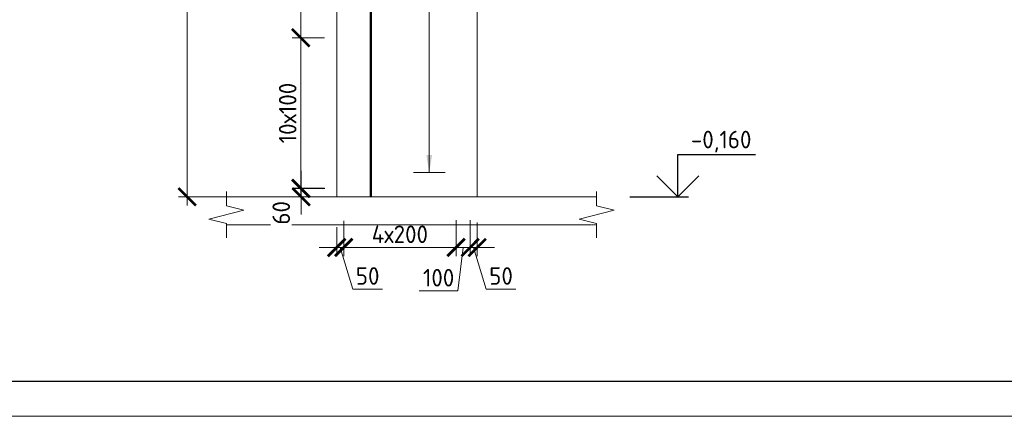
# Model space of a CAD drawing. Header units: millimetres. Extents: x 263826 to 1718326, y -423071 to 70137.
# Tile 371 of 486: x 680473 to 694498, y -140404 to -134757. Entities that reach past the tile are written whole.
import ezdxf
from ezdxf.enums import TextEntityAlignment as Align

# ---------------------------------------------------------------- set-up
doc = ezdxf.new("R2010")
doc.units = ezdxf.units.MM
doc.linetypes.add('01 Штриховая _4 мм_', pattern=[6, 3.5, -2.5])
for name, color, linetype, lineweight in [('AF_Perekritie', 90, 'Continuous', 18), ('AF_Stena', 90, 'Continuous', 18), ('KR_Fundament', 253, 'Continuous', 18), ('АрмСтер', 2, 'Continuous', 50), ('Выноски', 20, 'Continuous', 20), ('размер', 1, 'Continuous', 25), ('РАЗМЕРЫ', 1, 'Continuous', 9), ('Текст', 7, 'Continuous', 25), ('ТОНКИЕ', 7, 'Continuous', 9)]:
    doc.layers.add(name, color=color, linetype=linetype, lineweight=lineweight)
doc.layers.add('PDF7_Text', color=7, linetype='Continuous')
doc.layers.add('ТОЛСТЫЕ_ОСНОВНЫЕ', color=6, linetype='Continuous')
doc.layers.add('АрмСтер_атрибуты', color=2, linetype='Continuous', lineweight=0, plot=False)
doc.styles.add('GOST-2.304_Type-B', font='GOST_Common.ttf')
doc.styles.add('PDF Times New Roman', font='times.ttf')
doc.styles.get("Standard").update_dxf_attribs({"font": 'arial.ttf'})
doc.styles.add('Аннотативный', font='arial.ttf')
doc.styles.add('ГОСТ', font='GOST_Common.ttf')
doc.dimstyles.new('мой 25', dxfattribs={"dimscale": 100, "dimtxt": 2.5, "dimasz": 2.5, "dimexe": 1.25, "dimexo": 0.625, "dimtad": 1, "dimdec": 0, "dimlfac": 0.5, "dimtxsty": 'GOST-2.304_Type-B', "dimblk": 'ARCHTICK', "dimcen": 2.5, "dimdle": 1.25, "dimaunit": 1, "dimadec": 1, "dimazin": 2, "dimtfac": 1, "dimtdec": 0, "dimtmove": 1, "dimatfit": 3, "dimfxl": 6, "dimfxlon": 1, "dimtfill": 1, "dimlwd": -1, "dimlwe": -1, "dimarcsym": 0})

# ---------------------------------------------------------------- blocks, each defined once
blk = doc.blocks.new('штамп кж1.1')
at = {"layer": 'PDF7_Text', "insert": (410912, -84467), "char_height": 180, "width": 6881.02, "attachment_point": 7, "style": 'PDF Times New Roman'}
blk.add_mtext('\\pi1015.18152;Жилой дом со встроенными помещениями \\P\\pi311.27381;общественно-делового и коммерческого назначения на \\P\\pi667.38051;первом этаже здания и встроенно-пристроенным \\P\\pi874.76335;поликлиническим учреждением (поз. 2.2-2.3)', dxfattribs=at)
at = {"layer": 'Текст', "color": 7, "insert": (411117, -81801), "char_height": 250, "attachment_point": 1, "style": 'ГОСТ'}
blk.add_mtext_dynamic_manual_height_columns('\\pi594.35517;{\\fTimes New Roman|b0|i0|c204|p18;\\C256;Строительство жилого комплекса со  встроенными помещениями \\P\\pi1441.86779;общественного-делового, коммерческого назначения и \\P\\pi41.3631;поликлиническим учреждением по адресу: г. Чита, ул. 1-я Коллективная}', width=11543.07, gutter_width=12.5, heights=[0], dxfattribs=at)
blk = doc.blocks.new('*U46')
at = {"layer": 'ТОЛСТЫЕ_ОСНОВНЫЕ', "color": 6}
blk.add_lwpolyline([(20, 5), (415, 5), (415, 292), (20, 292)], close=True, dxfattribs=at)
at = {"layer": 'ТОНКИЕ'}
blk.add_lwpolyline([(0, 0), (420, 0), (420, 297), (0, 297)], close=True, dxfattribs=at)
blk = doc.blocks.new('*U394')
at = {"layer": 'РАЗМЕРЫ', "ltscale": 15}
blk.add_line((0, -2600), (0, 1200), dxfattribs=at)
at = {"layer": 'РАЗМЕРЫ'}
blk.add_line((112.5, -2600), (-112.5, -2600), dxfattribs=at)
blk.add_solid([(0, -2600), (20.9, -2474.8), (-20.9, -2474.8)], dxfattribs=at)
at = {"layer": 'АрмСтер_атрибуты', "style": 'Аннотативный', "flags": 8}
blk.add_attdef('ПОЗ', (110, 29.6), '', height=75, dxfattribs=at)
at = {"layer": 'АрмСтер_атрибуты', "flags": 9}
for tag, p in [('МАССА', (-1033.5, -10.5)), ('ОБОЗНАЧЕНИЕ', (-1033.5, -124.4))]:
    blk.add_attdef(tag, p, '', height=75, dxfattribs=at)
at = {"layer": 'АрмСтер_атрибуты', "style": 'Аннотативный', "flags": 8}
blk.add_attdef('НАИМЕНОВАНИЕ', text='', height=75, dxfattribs=at).set_placement((0, -29.3), align=Align.TOP_CENTER)
at = {"layer": 'АрмСтер_атрибуты', "color": 215, "style": 'Аннотативный'}
for tag, p, flags in [('ШАГ', (190.9, -194.2), 10), ('КОЛ', (138, -285.1), 8), ('ШИРИНА', (172.9, -367.8), 8)]:
    blk.add_attdef(tag, p, '', height=50, dxfattribs=dict(at, flags=flags))
blk = doc.blocks.new('*U2373')
at = {"color": 0, "linetype": 'ByBlock', "lineweight": -2, "ltscale": 100}
blk.add_line((-3040, 0), (2550, 0), dxfattribs=at)
at = {"layer": 'АрмСтер_атрибуты', "style": 'Аннотативный', "flags": 8}
blk.add_attdef('ПОЗ', (110, 29.6), '', height=75, dxfattribs=at)
at = {"layer": 'АрмСтер_атрибуты', "flags": 9}
for tag, p in [('МАССА', (-2096, -10.5)), ('ОБОЗНАЧЕНИЕ', (-2096, -124.4))]:
    blk.add_attdef(tag, p, '', height=75, dxfattribs=at)
at = {"layer": 'АрмСтер_атрибуты', "style": 'Аннотативный', "flags": 8}
blk.add_attdef('НАИМЕНОВАНИЕ', text='', height=75, dxfattribs=at).set_placement((0, -29.3), align=Align.TOP_CENTER)
at = {"layer": 'АрмСтер_атрибуты', "color": 215, "style": 'Аннотативный'}
for tag, p, flags in [('ШАГ', (190.9, -194.2), 10), ('КОЛ', (138, -285.1), 8), ('ШИРИНА', (172.9, -367.8), 8)]:
    blk.add_attdef(tag, p, '', height=50, dxfattribs=dict(at, flags=flags))
blk = doc.blocks.new('_ArchTick')
at = {"color": 0, "linetype": 'ByBlock', "const_width": 0.15}
blk.add_lwpolyline([(-0.5, -0.5), (0.5, 0.5)], dxfattribs=at)
blk = doc.blocks.new('*D397')
at = {"layer": 'DEFPOINTS', "color": 0, "transparency": 16777216}
for p in [(685088, -137557), (684988, -137647), (684988, -138000)]:
    blk.add_point(p, dxfattribs=at)
at = {"layer": 'РАЗМЕРЫ', "color": 0, "linetype": 'Continuous', "transparency": 16777216}
for p, q in [((684988, -137709), (684988, -138125)), ((685088, -137620), (685088, -138125)), ((684988, -138000), (684738, -138000)), ((685088, -138000), (684988, -138000)), ((685088, -138000), (684988, -138000)), ((685038, -138000), (685216, -138594)), ((685088, -138000), (685338, -138000)), ((685216, -138594), (685641, -138594))]:
    blk.add_line(p, q, dxfattribs=at)
at = {"layer": 'РАЗМЕРЫ', "color": 0, "transparency": 16777216, "xscale": 250, "yscale": 250, "zscale": 250}
blk.add_blockref('_ArchTick', (684988, -138000), dxfattribs=at)
at = {"layer": 'РАЗМЕРЫ', "color": 0, "transparency": 16777216, "xscale": 250, "yscale": 250, "zscale": 250, "rotation": 180}
blk.add_blockref('_ArchTick', (685088, -138000), dxfattribs=at)
at = {"layer": 'РАЗМЕРЫ', "color": 0, "lineweight": 0, "transparency": 16777216, "insert": (685429, -138406), "char_height": 250, "attachment_point": 5, "style": 'GOST-2.304_Type-B', "bg_fill": 3, "box_fill_scale": 1.1, "bg_fill_color": 256, "bg_fill_true_color": 13158600, "bg_fill_transparency": 0}
blk.add_mtext('50', dxfattribs=at)
blk = doc.blocks.new('*D398')
at = {"layer": 'DEFPOINTS', "color": 0, "lineweight": 0, "transparency": 16777216}
for p in [(685088, -137557), (686688, -137547), (686688, -138000)]:
    blk.add_point(p, dxfattribs=at)
at = {"layer": 'РАЗМЕРЫ', "color": 0, "linetype": 'Continuous', "transparency": 16777216}
for p, q in [((685088, -137620), (685088, -138125)), ((686688, -137610), (686688, -138125)), ((684963, -138000), (686813, -138000))]:
    blk.add_line(p, q, dxfattribs=at)
at = {"layer": 'РАЗМЕРЫ', "color": 0, "transparency": 16777216, "xscale": 250, "yscale": 250, "zscale": 250, "rotation": 180}
blk.add_blockref('_ArchTick', (685088, -138000), dxfattribs=at)
at = {"layer": 'РАЗМЕРЫ', "color": 0, "transparency": 16777216, "xscale": 250, "yscale": 250, "zscale": 250}
blk.add_blockref('_ArchTick', (686688, -138000), dxfattribs=at)
at = {"layer": 'РАЗМЕРЫ', "color": 0, "lineweight": 0, "transparency": 16777216, "insert": (685888, -137812), "char_height": 250, "attachment_point": 5, "style": 'GOST-2.304_Type-B', "bg_fill": 3, "box_fill_scale": 1.1, "bg_fill_color": 256, "bg_fill_true_color": 13158600, "bg_fill_transparency": 0}
blk.add_mtext('4х200', dxfattribs=at)
blk = doc.blocks.new('*D399')
at = {"layer": 'DEFPOINTS', "color": 0, "transparency": 16777216}
for p in [(686688, -137547), (686888, -137547), (686888, -138000)]:
    blk.add_point(p, dxfattribs=at)
at = {"layer": 'РАЗМЕРЫ', "color": 0, "linetype": 'Continuous', "transparency": 16777216}
for p, q in [((686688, -137610), (686688, -138125)), ((686888, -137610), (686888, -138125)), ((686563, -138000), (687013, -138000)), ((686788, -138000), (686715, -138619)), ((686715, -138619), (686165, -138619))]:
    blk.add_line(p, q, dxfattribs=at)
at = {"layer": 'РАЗМЕРЫ', "color": 0, "transparency": 16777216, "xscale": 250, "yscale": 250, "zscale": 250, "rotation": 180}
blk.add_blockref('_ArchTick', (686688, -138000), dxfattribs=at)
at = {"layer": 'РАЗМЕРЫ', "color": 0, "transparency": 16777216, "xscale": 250, "yscale": 250, "zscale": 250}
blk.add_blockref('_ArchTick', (686888, -138000), dxfattribs=at)
at = {"layer": 'РАЗМЕРЫ', "color": 0, "lineweight": 0, "transparency": 16777216, "insert": (686440, -138431), "char_height": 250, "attachment_point": 5, "style": 'GOST-2.304_Type-B', "bg_fill": 3, "box_fill_scale": 1.1, "bg_fill_color": 256, "bg_fill_true_color": 13158600, "bg_fill_transparency": 0}
blk.add_mtext('100', dxfattribs=at)
blk = doc.blocks.new('*D400')
at = {"layer": 'DEFPOINTS', "color": 0, "transparency": 16777216}
for p in [(686888, -137547), (686988, -137582), (686988, -138000)]:
    blk.add_point(p, dxfattribs=at)
at = {"layer": 'РАЗМЕРЫ', "color": 0, "linetype": 'Continuous', "transparency": 16777216}
for p, q in [((686888, -137610), (686888, -138125)), ((686988, -137644), (686988, -138125)), ((686888, -138000), (686638, -138000)), ((686888, -138000), (686988, -138000)), ((686888, -138000), (686988, -138000)), ((686938, -138000), (687116, -138594)), ((686988, -138000), (687238, -138000)), ((687116, -138594), (687541, -138594))]:
    blk.add_line(p, q, dxfattribs=at)
at = {"layer": 'РАЗМЕРЫ', "color": 0, "transparency": 16777216, "xscale": 250, "yscale": 250, "zscale": 250}
blk.add_blockref('_ArchTick', (686888, -138000), dxfattribs=at)
at = {"layer": 'РАЗМЕРЫ', "color": 0, "transparency": 16777216, "xscale": 250, "yscale": 250, "zscale": 250, "rotation": 180}
blk.add_blockref('_ArchTick', (686988, -138000), dxfattribs=at)
at = {"layer": 'РАЗМЕРЫ', "color": 0, "lineweight": 0, "transparency": 16777216, "insert": (687329, -138406), "char_height": 250, "attachment_point": 5, "style": 'GOST-2.304_Type-B', "bg_fill": 3, "box_fill_scale": 1.1, "bg_fill_color": 256, "bg_fill_true_color": 13158600, "bg_fill_transparency": 0}
blk.add_mtext('50', dxfattribs=at)
blk = doc.blocks.new('*D405')
at = {"layer": 'DEFPOINTS', "color": 0, "transparency": 16777216}
for p in [(683778, -129159), (682859, -137279), (684337, -137279)]:
    blk.add_point(p, dxfattribs=at)
at = {"layer": 'РАЗМЕРЫ', "color": 0, "linetype": 'Continuous', "transparency": 16777216}
for p, q in [((682859, -129034), (682859, -137404)), ((683459, -129159), (682734, -129159)), ((683459, -137279), (682734, -137279))]:
    blk.add_line(p, q, dxfattribs=at)
at = {"layer": 'РАЗМЕРЫ', "color": 0, "transparency": 16777216, "xscale": 250, "yscale": 250, "zscale": 250}
for p, rotation in [((682859, -129159), 90), ((682859, -137279), 270)]:
    blk.add_blockref('_ArchTick', p, dxfattribs=dict(at, rotation=rotation))
at = {"layer": 'РАЗМЕРЫ', "color": 0, "lineweight": 0, "transparency": 16777216, "insert": (682672, -133219), "char_height": 250, "attachment_point": 5, "rotation": 90, "style": 'GOST-2.304_Type-B', "bg_fill": 3, "box_fill_scale": 1.1, "bg_fill_color": 256, "bg_fill_true_color": 13158600, "bg_fill_transparency": 0}
blk.add_mtext('4060', dxfattribs=at)
blk = doc.blocks.new('*D402')
at = {"layer": 'DEFPOINTS', "color": 0, "transparency": 16777216}
for p in [(684880, -137159), (684481, -137279), (684635, -137279)]:
    blk.add_point(p, dxfattribs=at)
at = {"layer": 'РАЗМЕРЫ', "color": 0, "linetype": 'Continuous', "transparency": 16777216}
for p, q in [((684481, -137159), (684481, -136909)), ((684817, -137159), (684356, -137159)), ((684481, -137159), (684481, -137279)), ((684572, -137279), (684356, -137279)), ((684481, -137279), (684481, -137529))]:
    blk.add_line(p, q, dxfattribs=at)
at = {"layer": 'РАЗМЕРЫ', "color": 0, "lineweight": 0, "transparency": 16777216, "insert": (684198, -137507), "char_height": 250, "attachment_point": 5, "rotation": 90, "style": 'GOST-2.304_Type-B', "bg_fill": 3, "box_fill_scale": 1.1, "bg_fill_color": 256, "bg_fill_true_color": 13158600, "bg_fill_transparency": 0}
blk.add_mtext('60', dxfattribs=at)
at = {"layer": 'РАЗМЕРЫ', "color": 0, "transparency": 16777216, "xscale": 250, "yscale": 250, "zscale": 250}
for p, rotation in [((684481, -137159), 270), ((684481, -137279), 90)]:
    blk.add_blockref('_ArchTick', p, dxfattribs=dict(at, rotation=rotation))
blk = doc.blocks.new('*D1686')
at = {"layer": 'DEFPOINTS', "color": 0, "transparency": 16777216}
for p in [(684757, -135014), (684477, -137158), (684876, -137158)]:
    blk.add_point(p, dxfattribs=at)
at = {"layer": 'РАЗМЕРЫ', "color": 0, "linetype": 'Continuous', "transparency": 16777216}
for p, q in [((684477, -134889), (684477, -137283)), ((684695, -135014), (684352, -135014)), ((684814, -137158), (684352, -137158))]:
    blk.add_line(p, q, dxfattribs=at)
at = {"layer": 'РАЗМЕРЫ', "color": 0, "transparency": 16777216, "xscale": 250, "yscale": 250, "zscale": 250}
for p, rotation in [((684477, -135014), 90), ((684477, -137158), 270)]:
    blk.add_blockref('_ArchTick', p, dxfattribs=dict(at, rotation=rotation))
at = {"layer": 'РАЗМЕРЫ', "color": 0, "lineweight": 0, "transparency": 16777216, "insert": (684290, -136086), "char_height": 250, "attachment_point": 5, "rotation": 90, "style": 'GOST-2.304_Type-B', "bg_fill": 3, "box_fill_scale": 1.1, "bg_fill_color": 256, "bg_fill_true_color": 13158600, "bg_fill_transparency": 0}
blk.add_mtext('10х100', dxfattribs=at)
blk = doc.blocks.new('*D1687')
at = {"layer": 'DEFPOINTS', "color": 0, "transparency": 16777216}
for p in [(684477, -130358), (684958, -130358), (684876, -135014)]:
    blk.add_point(p, dxfattribs=at)
at = {"layer": 'РАЗМЕРЫ', "color": 0, "linetype": 'Continuous', "transparency": 16777216}
for p, q in [((684477, -135139), (684477, -130233)), ((684895, -130358), (684352, -130358)), ((684814, -135014), (684352, -135014))]:
    blk.add_line(p, q, dxfattribs=at)
at = {"layer": 'РАЗМЕРЫ', "color": 0, "transparency": 16777216, "xscale": 250, "yscale": 250, "zscale": 250}
for p, rotation in [((684477, -130358), 90), ((684477, -135014), 270)]:
    blk.add_blockref('_ArchTick', p, dxfattribs=dict(at, rotation=rotation))
at = {"layer": 'РАЗМЕРЫ', "color": 0, "lineweight": 0, "transparency": 16777216, "insert": (684290, -132686), "char_height": 250, "attachment_point": 5, "rotation": 90, "style": 'GOST-2.304_Type-B', "bg_fill": 3, "box_fill_scale": 1.1, "bg_fill_color": 256, "bg_fill_true_color": 13158600, "bg_fill_transparency": 0}
blk.add_mtext('12х200', dxfattribs=at)

msp = doc.modelspace()

# ---------------------------------------------------------------- linework, layer by layer
at = {"elevation": 3100}
for points in [[(689847.43417, -136678.62095), (690952.70892, -136678.62095)], [(689847.43417, -137278.62095), (689847.43417, -136678.62095)], [(690147.43417, -136978.62095), (689847.43417, -137278.62095), (689547.43417, -136978.62095)], [(689162.86741, -137278.62095), (689997.43417, -137278.62095)]]:
    msp.add_lwpolyline(points, dxfattribs=at)
at = {"layer": 'AF_Perekritie', "linetype": '01 Штриховая _4 мм_', "lineweight": 9}
for p, q in [((688608.51518, -137278.62095, 3100), (688689.87155, -137278.62095, 3100)), ((688689.87155, -137678.62095, 3100), (688608.51518, -137678.62095, 3100))]:
    msp.add_line(p, q, dxfattribs=at)
at = {"layer": 'AF_Stena', "lineweight": 20, "elevation": 3100}
for points in [[(688689.87155, -137353.62095), (688689.87155, -137203.62095)], [(688689.87155, -137353.62095), (688689.87155, -137408.62115)], [(688689.87155, -137408.62115), (688939.87155, -137471.12115)], [(688939.87155, -137471.12115), (688439.87155, -137596.12115)], [(683167.58699, -137596.12115), (683417.58699, -137658.62115)], [(683417.58699, -137658.62115), (683417.58699, -137713.62135)], [(683417.58699, -137713.62135), (683417.58699, -137863.62135)], [(688439.87155, -137596.12115), (688689.87155, -137658.62115)], [(688689.87155, -137658.62115), (688689.87155, -137713.62135)], [(688689.87155, -137713.62135), (688689.87155, -137863.62135)]]:
    msp.add_lwpolyline(points, dxfattribs=at)

# ---------------------------------------------------------------- block references
at = {"xscale": 100, "yscale": 100, "zscale": 100}
msp.add_blockref('*U46', (678220.13429, -140403.68415, 3100), dxfattribs=at)
at = {"layer": 'размер'}
for p in [(116689.61381, -53568.49652, 3100), (161796.45868, -53568.49652, 3100), (206903.30356, -53568.49652, 3100), (251949.41622, -53568.49652, 3100)]:
    msp.add_blockref('штамп кж1.1', p, dxfattribs=at)

# ---------------------------------------------------------------- texts
at = {"style": 'GOST-2.304_Type-B'}
msp.add_text('-0,160', height=249.999994, dxfattribs=at).set_placement((690033.35264, -136588.62095, 3100))
at = {"layer": 'Текст', "color": 7, "char_height": 250, "attachment_point": 1, "style": 'ГОСТ'}
for s, insert in [('\\pi3500;{\\C256;\\P\\pi2464.39394;Пилон П1 (1ЭТ)}', (527547.93827, -138202.71786, 3100)), ('\\pi3500;{\\C256;\\P\\pi2439.39394;Пилон П2 (1ЭТ)}', (572654.78314, -138202.71786, 3100)), ('\\pi3500;{\\C256;\\P\\pi2482.19697;Пилон П3(1ЭТ)}', (617761.62801, -138202.71786, 3100)), ('\\pi3500;{\\C256;\\P\\pi2469.69697;Пилон П4(1ЭТ)}', (662807.74067, -138202.71786, 3100))]:
    msp.add_mtext_dynamic_manual_height_columns(s, width=7000, gutter_width=12.5, heights=[1500], dxfattribs=dict(at, insert=insert))

# ---------------------------------------------------------------- next in the draw order: block references
at = {"layer": 'АрмСтер', "ltscale": 15, "xscale": 2, "yscale": 2, "zscale": 2}
msp.add_blockref('*U394', (686306.78344, -131733.0018, 3100), dxfattribs=at)

# ---------------------------------------------------------------- next in the draw order: dimensions: what is measured, and where the dimension line sits
at = {"layer": 'РАЗМЕРЫ', "color": 146, "lineweight": 0, "true_color": 0x006272}
dim = msp.add_linear_dim(base=(684988.36607, -137999.85816, 3100), p1=(685088.36607, -137557.38163, 3100), p2=(684988.36607, -137646.92074, 3100), dimstyle='мой 25', dxfattribs=at)
dim.commit()
dim.dimension.update_dxf_attribs({"geometry": '*D397', "text_midpoint": (685278.99107, -138406.10816, 3100)})

# ---------------------------------------------------------------- next in the draw order: linework, layer by layer
at = {"layer": 'AF_Stena', "lineweight": 0}
for p, q in [((684988.36607, -129158.62095, 3100), (684988.36607, -137278.62095, 3100)), ((686988.36607, -137278.62095, 3100), (686988.36607, -129158.62095, 3100))]:
    msp.add_line(p, q, dxfattribs=at)

# ---------------------------------------------------------------- next in the draw order: block references
at = {"layer": 'АрмСтер', "ltscale": 15, "xscale": 2, "yscale": 2, "zscale": 2, "rotation": 90}
msp.add_blockref('*U2373', (685476.47446, -131198.62095, 3100), dxfattribs=at)

# ---------------------------------------------------------------- next in the draw order: dimensions: what is measured, and where the dimension line sits
at = {"layer": 'РАЗМЕРЫ', "color": 146, "lineweight": 0, "true_color": 0x006272}
dim = msp.add_linear_dim(base=(686688.36607, -137999.85816, 3100), p1=(685088.36607, -137557.38163, 3100), p2=(686688.36607, -137547.38163, 3100), text='4х200', dimstyle='мой 25', override={"dimlfac": 0.25}, dxfattribs=at)
dim.commit()
dim.dimension.update_dxf_attribs({"geometry": '*D398', "text_midpoint": (685888.36607, -137812.35816, 3100)})

# ---------------------------------------------------------------- next in the draw order: linework, layer by layer
at = {"layer": 'AF_Stena', "lineweight": 0}
msp.add_line((684988.36607, -137278.62095, 3100), (686988.36607, -137278.62095, 3100), dxfattribs=at)
at = {"layer": 'KR_Fundament', "lineweight": 9}
msp.add_line((688689.87155, -137278.62095, 3100), (683417.58699, -137278.62095, 3100), dxfattribs=at)

# ---------------------------------------------------------------- next in the draw order: dimensions: what is measured, and where the dimension line sits
at = {"layer": 'РАЗМЕРЫ', "color": 146, "lineweight": 0, "true_color": 0x006272}
dim = msp.add_linear_dim(base=(686888.36607, -137999.85816, 3100), p1=(686688.36607, -137547.38163, 3100), p2=(686888.36607, -137547.38163, 3100), dimstyle='мой 25', dxfattribs=at)
dim.commit()
dim.dimension.update_dxf_attribs({"geometry": '*D399', "text_midpoint": (686652.3885, -138618.66717, 3100), "dimtype": 160})

# ---------------------------------------------------------------- next in the draw order: dimensions: what is measured, and where the dimension line sits
at = {"layer": 'РАЗМЕРЫ', "color": 146, "lineweight": 0}
dim = msp.add_linear_dim(base=(682859.0896, -137278.62095, 3100), p1=(683778.05693, -129158.62095, 3100), p2=(684336.73013, -137278.62095, 3100), angle=90, dimstyle='мой 25', dxfattribs=at)
dim.commit()
dim.dimension.update_dxf_attribs({"geometry": '*D405', "text_midpoint": (682671.5896, -133218.62095, 3100)})
at = {"layer": 'РАЗМЕРЫ', "color": 146, "lineweight": 0, "true_color": 0x006272}
dim = msp.add_linear_dim(base=(686988.36607, -137999.85816, 3100), p1=(686888.36607, -137547.38163, 3100), p2=(686988.36607, -137581.93853, 3100), dimstyle='мой 25', dxfattribs=at)
dim.commit()
dim.dimension.update_dxf_attribs({"geometry": '*D400', "text_midpoint": (687178.99107, -138406.10816, 3100)})

# ---------------------------------------------------------------- next in the draw order: linework, layer by layer
at = {"layer": 'AF_Stena', "lineweight": 20, "elevation": 3100}
for points in [[(683417.58699, -137353.62095), (683417.58699, -137203.62095)], [(683417.58699, -137353.62095), (683417.58699, -137408.62115)], [(683417.58699, -137408.62115), (683667.58699, -137471.12115)], [(683667.58699, -137471.12115), (683167.58699, -137596.12115)]]:
    msp.add_lwpolyline(points, dxfattribs=at)
at = {"layer": 'KR_Fundament', "lineweight": 9}
for p, q in [((688608.41596, -137278.62095, 3100), (683417.58699, -137278.62095, 3100)), ((683417.58699, -137678.62095, 3100), (688608.41596, -137678.62095, 3100))]:
    msp.add_line(p, q, dxfattribs=at)

# ---------------------------------------------------------------- next in the draw order: texts
at = {"layer": 'Текст', "color": 7, "insert": (448515.39525, -137998.86693), "char_height": 250, "attachment_point": 1, "style": 'ГОСТ'}
msp.add_mtext_dynamic_manual_height_columns('\\pi3500;\\P\\pi2444.69697;Общие данные{\\H1.83333x; }', width=7000, gutter_width=12.5, heights=[1500], dxfattribs=at)

# ---------------------------------------------------------------- next in the draw order: dimensions: what is measured, and where the dimension line sits
at = {"layer": 'РАЗМЕРЫ', "color": 146, "lineweight": 0, "true_color": 0x006272}
dim = msp.add_linear_dim(base=(684480.9223, -137278.62095, 3100), p1=(684879.95764, -137158.62095, 3100), p2=(684634.6723, -137278.62095, 3100), angle=90, dimstyle='мой 25', dxfattribs=at)
dim.commit()
dim.dimension.update_dxf_attribs({"geometry": '*D402', "text_midpoint": (684385.41872, -137507.47372, 3100), "dimtype": 160})

# ---------------------------------------------------------------- next in the draw order: block references
at = {"layer": 'размер'}
msp.add_blockref('штамп кж1.1', (37657.07079, -53364.64558), dxfattribs=at)

# ---------------------------------------------------------------- next in the draw order: texts
at = {"layer": 'Выноски'}
note = msp.add_mtext_static_columns([''] * 2, width=18679.7309208, gutter_width=20.19117, height=0, dxfattribs=dict(at, insert=(415001.40784, -101131.04754), char_height=250, attachment_point=1, style='ГОСТ'))
for column, words in zip([note] + note.columns.linked_columns, ['\\pi1500;{\\H2x;Общие указания:}\\P1.^IРабочая документация разработана в соответствии с заданием на проектирование, требованиями {\\H3x; }действующих технических регламентов, стандартов, сводов правил и других документов, содержащих установленные {\\H1.16667x; }требования.{\\H1.77778x; }\\P2.^IРабочая документация выполнена в соответствии со следующими нормативными и техническими {\\H1.57407x; }документами:{\\H1.64198x; }\\P-^IСП 20.13330.2016 "Нагрузки и воздействия";{\\H1.61934x; }\\P-^IСП 63.13330.2018 "Бетонные и железобетонные конструкции. Основные положения";{\\H1.62689x; }\\P-^IСП 70.13330.2012 "Несущие и ограждающие конструкции".{\\H1.62437x; }\\P4.^IЗа относительную отметку 0,000 принята отметка чистого пола первого этажа, соответствующая {\\H1.62521x; }абсолютной отметке 648,00 в Балтийской системе высот.{\\H1.62493x; }\\P{\\fISOCPEUR|b0|i0|c204|p34;5.^IПеречень видов работ, для которых необходимо составлять акты освидетельствования скрытых \\H1.62502x; \\H0.61538x;работ:\\H1.62499x; \\H0.61539x;\\P-^Iсоответствие арматуры (длина, диаметры, распределение по площади элементов, количество и т.д.), \\H1.725x; \\H0.57971x;закладных деталей рабочим чертежам;\\H1.67917x; \\H0.59553x;\\P-^Iустройство и армирование монолитных стен;\\H1.60694x; \\H0.6223x;\\P-^Iосвидетельствование опалубки перед бетонированием;\\H1.63102x; \\H0.61311x;\\P-^Iотбор контрольных проб бетона;\\H1.62299x; \\H0.61615x;\\P-^Iсоответствие законченных железобетонных конструкций проекту с отображением качества работ;\\H1.62567x; \\H0.61513x;\\P-^Iустройство монолитных конструкций, выполняемых в зимнее время;\\H1.62478x; \\H0.61547x;\\P\\fISOCPEUR|b0|i0|c0|p34;6.^I\\fISOCPEUR|b0|i0|c204|p34;Запрещается выполнение последующих работ при отсутствии актов освидетельствования \\H1.62507x; \\H0.61536x;предшествующих скрытых работ во всех случаях.\\H1.62498x; \\H0.61539x;\\P\\fISOCPEUR|b0|i0|c0|p34;7.^I\\fISOCPEUR|b0|i0|c204|p34;Арматура класса А240 и А500С по ГОСТ 34028-2016, материал монолитных конструкций - бетон \\H1.62501x; \\H0.61538x;тяжелый класса В25 по ГОСТ 26633-2015.\\H1.625x; \\H0.61539x;\\P\\fISOCPEUR|b0|i0|c0|p34;8.^I\\fISOCPEUR|b0|i0|c204|p34;Работы по бетонированию монолитных конструкций вести в соответствии со СП 70.13330.2012 \\H1.625x; \\H0.61538x;"Несущие и ограждающие конструкции".\\H1.625x; \\H0.61538x;\\P\\fISOCPEUR|b0|i0|c0|p34;9.^I\\fISOCPEUR|b0|i0|c204|p34;Все строительно-монтажные работы необходимо выполнять в соответствии со СНиП 12-03-2001 \\H1.625x; \\H0.61538x;"Безопасность труда в строительстве. Часть 1. Общие требования.", Безопасность труда в строительстве. Часть \\H1.625x; \\H0.61538x;2. Строительное производство". Строительство здания должно производиться в соответствии с проектом \\H1.625x; \\H0.61538x;производства работ (ППР).\\H1.725x; \\H0.57971x;\\P\\fISOCPEUR|b0|i0|c0|p34;10.^I\\fISOCPEUR|b0|i0|c204|p34;При отсутствии ППР производство строительно-монтажных работ запрещается.\\H1.67917x; \\H0.59553x;\\P\\fISOCPEUR|b0|i0|c0|p34;11.^I\\fISOCPEUR|b0|i0|c204|p34;Бетон следует укладывать в бетонные конструкции горизонтальными слоями одинаковой толщины без \\H1.60694x; \\H0.6223x;разрывов, с последовательным направлением укладки в одну сторону во всех слоях.\\H1.63102x; \\H0.61311x;\\P\\fISOCPEUR|b0|i0|c0|p34;12.^I\\fISOCPEUR|b0|i0|c204|p34;В начальный период твердения бетон необходимо защищать от попадания атмосферных осадков или \\H1.62299x; \\H0.61615x;потерь влаги.\\H1.62567x; \\H0.61513x;\\P\\fISOCPEUR|b0|i0|c0|p34;13.^I\\fISOCPEUR|b0|i0|c204|p34;Уход за свежеуложенным бетоном начинать сразу после укладки бетонной смеси и осуществлять до \\H1.62478x; \\H0.61547x;достижения прочности бетона не менее 70% от проектной.\\H1.62507x; \\H0.61536x;\\P\\fISOCPEUR|b0|i0|c0|p34;14.^I\\fISOCPEUR|b0|i0|c204|p34;Проект рассчитан на производство работ в период положительных температур. В случае выполнения \\H1.62498x; \\H0.61539x;работ при отрицательных температурах необходимо выполнять требования СНиП часть 3 по производству работ \\H1.62501x; \\H0.61538x;и ППР.\\H1.625x; \\H0.61539x;\\P\\fISOCPEUR|b0|i0|c0|p34;15.^I\\fISOCPEUR|b0|i0|c204|p34;При минимальной температуре воздуха до минус 15°С допускается:\\H1.625x; \\H0.61538x;\\P-^Iвыдерживание бетона в конструкции методом термоса, при предварительном разогреве бетонной \\H1.625x; \\H0.61538x;смеси, \\H1.625x; \\H0.61538x;\\P-^Iфорсированный электроразогрев бетона в конструкции с повторным уплотнением.\\H1.625x; \\H0.61538x;\\PПри минимальной температуре воздуха до минус 25°С допускается:\\H1.625x; \\H0.61538x;\\P-^Iобогрев бетона в греющей опалубке с помощью низкотемпературных электронагревателей,\\H1.625x; \\H0.61538x;\\P-^Iэлектродный сквозной прогреб бетона,\\H1.625x; \\H0.61538x;\\P-^Iэлектрообогрев с помощью греющего провода.\\H1.625x; \\H0.61538x;\\P}16.^IЗаполнителем для бетона служит щебень твердых пород, наибольшая фракция щебня не должна превышать {\\H1.625x; }40мм.{\\H1.625x; }\\P17.^IВ процессе бетонирования обеспечить соблюдение защитных слоев и мест положения рабочей арматуры {\\H1.625x; }согласно проекту. Величина защитного слоя продольной рабочей арматуры у боковых граней стен монолитных {\\H1.625x; }участков должны быть не менее 20мм и не менее диаметра продольной рабочей арматуры конструкции, величина {\\H1.625x; }защитного слоя поперечной арматуры - не менее 10мм. {\\H1.625x; }\\P\\pi0;             18.Крестовые соединения стержней продольной и поперечной арматуры, соединение стержней продольной {\\H1.625x; }арматуры по длине выполнить вязкой отожженой проволокой диаметром 2,0-3,0мм.{\\H1.625x; }\\P\\pi1500;{\\H1.625x; }', '']):
    column.text = words

# ---------------------------------------------------------------- next in the draw order: dimensions: what is measured, and where the dimension line sits
at = {"layer": 'РАЗМЕРЫ', "color": 146, "lineweight": 0, "true_color": 0x006272}
dim = msp.add_linear_dim(base=(684477.32945, -137157.78811, 3100), p1=(684757.34619, -135014.35083, 3100), p2=(684876.36479, -137157.78811, 3100), angle=90, text='10х100', dimstyle='мой 25', dxfattribs=at)
dim.commit()
dim.dimension.update_dxf_attribs({"geometry": '*D1686', "text_midpoint": (684289.82945, -136086.06947, 3100)})

# ---------------------------------------------------------------- next in the draw order: dimensions: what is measured, and where the dimension line sits
dim = msp.add_linear_dim(base=(684477.32945, -130357.78811, 3100), p1=(684876.36479, -135014.35083, 3100), p2=(684957.65383, -130357.78811, 3100), angle=90, text='12х200', dimstyle='мой 25', dxfattribs=at)
dim.commit()
dim.dimension.update_dxf_attribs({"geometry": '*D1687', "text_midpoint": (684289.82945, -132686.06947, 3100)})

doc.saveas('drawing.dxf')
